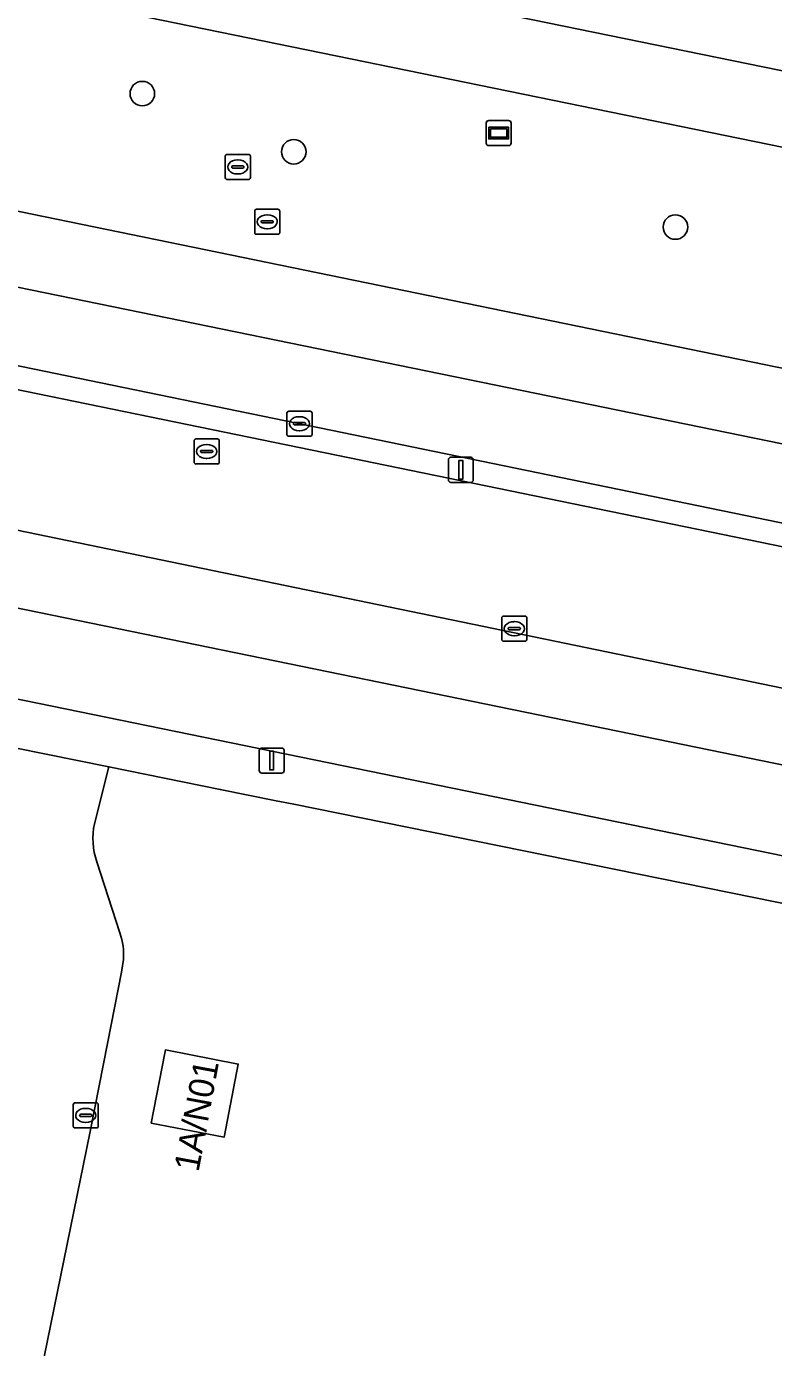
# Model space of a CAD drawing. Extents: x 157692 to 159674, y 381452 to 383291.
# Drawn here: x 158658.8 to 158688.6, y 382041.8 to 382094.5 of the extents above; entities that cross this region are included whole.
import ezdxf

# ---------------------------------------------------------------- set-up
doc = ezdxf.new("R2010")
doc.units = 0
for name, color, linetype in [('IMGEO_Berm_groen', 7, 'Continuous'), ('IMGEO_Boom', 7, 'Continuous'), ('IMGEO_Erf', 7, 'Continuous'), ('IMGEO_Fietspad_gesloten', 7, 'Continuous'), ('IMGEO_Kolk', 7, 'Continuous'), ('IMGEO_Lichtmast', 7, 'Continuous'), ('IMGEO_Pand', 7, 'Continuous'), ('IMGEO_Pand_nummerreeks', 7, 'Continuous'), ('IMGEO_Rijbaan_lokaal_open', 7, 'Continuous'), ('IMGEO_Rijbaan_regionaal_gesloten', 7, 'Continuous'), ('IMGEO_Rioolput', 7, 'Continuous'), ('IMGEO_Voetpad_open', 7, 'Continuous'), ('IMGEO_Wegwijzer', 7, 'Continuous')]:
    doc.layers.add(name, color=color, linetype=linetype)

msp = doc.modelspace()

# ---------------------------------------------------------------- linework, layer by layer
at = {"layer": 'IMGEO_Berm_groen'}
for points in [[(158595.092, 382100.086), (158601.14, 382098.944), (158779.77, 382062.223), (158785.616, 382060.813), (158789.108, 382059.781)], [(158771.214, 382072.861), (158638.357, 382100.078)], [(158778.07, 382056.314), (158773.956, 382057.298), (158711.762, 382070.015), (158600.841, 382092.865), (158585.035, 382095.717)], [(158599.236, 382092.209), (158771.914, 382056.729), (158774.468, 382056.03)]]:
    msp.add_lwpolyline(points, dxfattribs=at)
at = {"layer": 'IMGEO_Boom'}
for centre in [(158663.448, 382091.845), (158669.485, 382089.524), (158684.695, 382086.523)]:
    msp.add_circle(centre, 0.489, dxfattribs=at)
at = {"layer": 'IMGEO_Erf'}
for points in [[(158745.995, 382047.802), (158735.171, 382050.057), (158733.296, 382050.448), (158698.724, 382057.545), (158691.965, 382058.933), (158691.415, 382059.045), (158669.48, 382063.498), (158668.777, 382063.64), (158666.554, 382064.092), (158662.116, 382064.993), (158661.54, 382062.724)], [(158661.631, 382061.199), (158662.553, 382058.366)], [(158662.696, 382057.301), (158662.614, 382056.802), (158662.067, 382054.02), (158661.364, 382050.447), (158651.179, 382000.564), (158650.896, 381999.107), (158629.503, 381894.731), (158629.177, 381893.266)]]:
    msp.add_lwpolyline(points, dxfattribs=at)
msp.add_lwpolyline([(158663.8, 382050.785), (158664.342, 382053.573), (158664.367, 382053.704), (158667.274, 382053.139), (158666.707, 382050.22)], close=True, dxfattribs=at)
for centre, radius, start, end in [((158664.427, 382062.131), 2.947, 168.3935, 198.4363), ((158660.051, 382057.488), 2.651, 355.9549, 19.3401)]:
    msp.add_arc(centre, radius, start, end, dxfattribs=at)
at = {"layer": 'IMGEO_Fietspad_gesloten'}
for points in [[(158776.64, 382046.995), (158774.025, 382047.607), (158748.896, 382052.715), (158732.567, 382056.096), (158710.713, 382060.669), (158694.964, 382063.831), (158656.145, 382071.8), (158599.36, 382083.49), (158578.485, 382087.788), (158553.523, 382092.644), (158551.737, 382093.049), (158548.395, 382093.597), (158547.676, 382093.718)], [(158533.524, 382092.807), (158567.173, 382086.396), (158657.056, 382067.984), (158692.348, 382060.756), (158733.578, 382052.258), (158746.373, 382049.67), (158773.852, 382044.005)]]:
    msp.add_lwpolyline(points, dxfattribs=at)
at = {"layer": 'IMGEO_Kolk'}
for p, q in [((158669.21, 382078.252), (158669.21, 382079.104)), ((158669.285, 382079.178), (158670.137, 382079.178)), ((158669.698, 382078.958), (158669.723, 382078.958)), ((158670.211, 382079.104), (158670.211, 382078.252)), ((158669.469, 382078.672), (158669.469, 382078.684)), ((158669.907, 382078.635), (158669.509, 382078.635)), ((158669.512, 382078.721), (158669.91, 382078.721)), ((158669.721, 382078.398), (158669.696, 382078.398)), ((158669.953, 382078.684), (158669.953, 382078.672)), ((158670.137, 382078.178), (158669.285, 382078.178)), ((158677.772, 382070.077), (158677.772, 382070.929)), ((158677.847, 382071.003), (158678.699, 382071.003)), ((158678.773, 382070.929), (158678.773, 382070.077)), ((158678.031, 382070.497), (158678.031, 382070.509)), ((158678.469, 382070.46), (158678.071, 382070.46)), ((158678.074, 382070.546), (158678.472, 382070.546)), ((158678.26, 382070.783), (158678.285, 382070.783)), ((158678.515, 382070.509), (158678.515, 382070.497)), ((158678.699, 382070.003), (158677.847, 382070.003)), ((158678.283, 382070.223), (158678.258, 382070.223)), ((158660.691, 382050.664), (158660.691, 382051.516)), ((158660.766, 382051.59), (158661.618, 382051.59)), ((158661.179, 382051.37), (158661.204, 382051.37)), ((158661.692, 382051.516), (158661.692, 382050.664)), ((158660.95, 382051.084), (158660.95, 382051.096)), ((158661.388, 382051.047), (158660.99, 382051.047)), ((158660.993, 382051.133), (158661.391, 382051.133)), ((158661.434, 382051.096), (158661.434, 382051.084)), ((158661.618, 382050.59), (158660.766, 382050.59)), ((158661.202, 382050.81), (158661.177, 382050.81))]:
    msp.add_line(p, q, dxfattribs=at)
for points in [[(158669.21, 382078.252), (158669.21, 382079.104)], [(158669.285, 382079.178), (158670.137, 382079.178)], [(158670.211, 382079.104), (158670.211, 382078.252)], [(158670.137, 382078.178), (158669.285, 382078.178)], [(158677.772, 382070.077), (158677.772, 382070.929)], [(158677.847, 382071.003), (158678.699, 382071.003)], [(158678.773, 382070.929), (158678.773, 382070.077)], [(158678.699, 382070.003), (158677.847, 382070.003)], [(158660.691, 382050.664), (158660.691, 382051.516)], [(158660.766, 382051.59), (158661.618, 382051.59)], [(158661.692, 382051.516), (158661.692, 382050.664)], [(158661.618, 382050.59), (158660.766, 382050.59)]]:
    msp.add_lwpolyline(points, dxfattribs=at)
for centre, radius, start, end in [((158669.287, 382079.102), 0.0765, 91.552, 178.448), ((158669.287, 382079.102), 0.0765, 91.552, 178.448), ((158670.135, 382079.102), 0.0765, 1.552, 88.448), ((158670.135, 382079.102), 0.0765, 1.552, 88.448), ((158669.287, 382078.254), 0.0765, 181.552, 268.448), ((158669.287, 382078.254), 0.0765, 181.552, 268.448), ((158669.509, 382078.681), 0.0403, 85.8775, 175.7526), ((158669.506, 382078.671), 0.0366, 178.938, 274.7102), ((158669.91, 382078.678), 0.043, 264.8664, 352.4533), ((158669.914, 382078.683), 0.0386, 1.7309, 96.639), ((158670.135, 382078.254), 0.0765, 271.552, 358.448), ((158670.135, 382078.254), 0.0765, 271.552, 358.448), ((158677.849, 382070.927), 0.0765, 91.552, 178.448), ((158677.849, 382070.927), 0.0765, 91.552, 178.448), ((158678.697, 382070.927), 0.0765, 1.552, 88.448), ((158678.697, 382070.927), 0.0765, 1.552, 88.448), ((158678.071, 382070.506), 0.0403, 85.8775, 175.7526), ((158678.068, 382070.496), 0.0366, 178.938, 274.7102), ((158678.472, 382070.503), 0.043, 264.8664, 352.4533), ((158678.476, 382070.508), 0.0386, 1.7309, 96.639), ((158677.849, 382070.079), 0.0765, 181.552, 268.448), ((158677.849, 382070.079), 0.0765, 181.552, 268.448), ((158678.697, 382070.079), 0.0765, 271.552, 358.448), ((158678.697, 382070.079), 0.0765, 271.552, 358.448), ((158660.768, 382051.514), 0.0765, 91.552, 178.448), ((158660.768, 382051.514), 0.0765, 91.552, 178.448), ((158661.616, 382051.514), 0.0765, 1.552, 88.448), ((158661.616, 382051.514), 0.0765, 1.552, 88.448), ((158660.99, 382051.093), 0.0403, 85.8775, 175.7526), ((158660.987, 382051.083), 0.0366, 178.938, 274.7102), ((158661.391, 382051.09), 0.043, 264.8664, 352.4533), ((158661.395, 382051.095), 0.0386, 1.7309, 96.639), ((158660.768, 382050.666), 0.0765, 181.552, 268.448), ((158660.768, 382050.666), 0.0765, 181.552, 268.448), ((158661.616, 382050.666), 0.0765, 271.552, 358.448), ((158661.616, 382050.666), 0.0765, 271.552, 358.448)]:
    msp.add_arc(centre, radius, start, end, dxfattribs=at)
for centre, major_axis, ratio, start_param, end_param in [((158669.697, 382078.678), (-0.387, 0.002), 0.722429, 4.712389, 7.853982), ((158669.722, 382078.678), (-0.39, 0.002), 0.717154, 1.570796, 4.712389), ((158678.259, 382070.503), (-0.387, 0.002), 0.722429, 4.712389, 7.853982), ((158678.284, 382070.503), (-0.39, 0.002), 0.717154, 1.570796, 4.712389), ((158661.178, 382051.09), (-0.387, 0.002), 0.722429, 4.712389, 7.853982), ((158661.203, 382051.09), (-0.39, 0.002), 0.717154, 1.570796, 4.712389)]:
    msp.add_ellipse(centre, major_axis=major_axis, ratio=ratio, start_param=start_param, end_param=end_param, dxfattribs=at)
at = {"layer": 'IMGEO_Lichtmast'}
for p, q in [((158675.646, 382076.44), (158675.646, 382077.24)), ((158675.646, 382077.24), (158675.646, 382076.44)), ((158675.746, 382077.34), (158676.536, 382077.34)), ((158676.536, 382077.34), (158675.746, 382077.34)), ((158676.636, 382077.24), (158676.636, 382076.44)), ((158676.636, 382076.44), (158676.636, 382077.24)), ((158676.536, 382076.34), (158675.746, 382076.34)), ((158675.746, 382076.34), (158676.536, 382076.34)), ((158668.109, 382064.842), (158668.109, 382065.642)), ((158668.109, 382065.642), (158668.109, 382064.842)), ((158668.209, 382065.742), (158668.999, 382065.742)), ((158668.999, 382065.742), (158668.209, 382065.742)), ((158669.099, 382065.642), (158669.099, 382064.842)), ((158669.099, 382064.842), (158669.099, 382065.642)), ((158668.999, 382064.742), (158668.209, 382064.742)), ((158668.209, 382064.742), (158668.999, 382064.742))]:
    msp.add_line(p, q, dxfattribs=at)
for points in [[(158676.066, 382077.215), (158676.216, 382077.215), (158676.216, 382076.465), (158676.066, 382076.465), (158676.066, 382077.215)], [(158668.529, 382065.617), (158668.679, 382065.617), (158668.679, 382064.867), (158668.529, 382064.867), (158668.529, 382065.617)]]:
    msp.add_lwpolyline(points, dxfattribs=at)
for centre, start, end in [((158675.746, 382077.24), 90, 180), ((158675.746, 382077.24), 90, 180), ((158676.536, 382077.24), 0, 90), ((158676.536, 382077.24), 360, 90), ((158675.746, 382076.44), 180, 270), ((158675.746, 382076.44), 180, 270), ((158676.536, 382076.44), 270, 0), ((158676.536, 382076.44), 270, 0), ((158668.209, 382065.642), 90, 180), ((158668.209, 382065.642), 90, 180), ((158668.999, 382065.642), 0, 90), ((158668.999, 382065.642), 360, 90), ((158668.209, 382064.842), 180, 270), ((158668.209, 382064.842), 180, 270), ((158668.999, 382064.842), 270, 0), ((158668.999, 382064.842), 270, 0)]:
    msp.add_arc(centre, 0.1, start, end, dxfattribs=at)
at = {"layer": 'IMGEO_Pand'}
msp.add_lwpolyline([(158664.342, 382053.573), (158663.8, 382050.785), (158666.707, 382050.22), (158667.274, 382053.139), (158664.367, 382053.704)], close=True, dxfattribs=at)
at = {"layer": 'IMGEO_Rijbaan_lokaal_open'}
for points in [[(158774.468, 382056.03), (158771.914, 382056.729), (158599.236, 382092.209)], [(158592.313, 382088.012), (158597.523, 382086.973), (158654.912, 382075.163), (158655.104, 382075.124), (158697.271, 382066.421), (158697.585, 382066.362), (158731.159, 382059.515), (158751.861, 382055.219), (158752.461, 382055.052), (158771.129, 382051.26)], [(158661.54, 382062.724), (158662.116, 382064.993), (158658.369, 382065.753), (158658.251, 382065.165), (158657.003, 382058.968), (158655.122, 382049.713), (158652.182, 382035.481), (158652.307, 382035.455), (158652.222, 382034.939), (158652.03, 382034.971), (158651.772, 382033.545), (158651.166, 382033.654), (158648.74, 382021.902), (158649.373, 382021.785), (158648.348, 382016.777), (158648.077, 382015.35)], [(158662.553, 382058.366), (158661.631, 382061.199)], [(158661.364, 382050.447), (158662.067, 382054.02), (158662.614, 382056.802), (158662.696, 382057.301)], [(158629.177, 381893.266), (158629.503, 381894.731), (158650.896, 381999.107), (158651.179, 382000.564), (158661.364, 382050.447)]]:
    msp.add_lwpolyline(points, dxfattribs=at)
msp.add_lwpolyline([(158655.104, 382075.124), (158656.145, 382071.8), (158694.964, 382063.831), (158697.271, 382066.421)], close=True, dxfattribs=at)
for centre, radius, start, end in [((158664.427, 382062.131), 2.947, 168.3935, 198.4363), ((158660.051, 382057.488), 2.651, 355.9549, 19.3401)]:
    msp.add_arc(centre, radius, start, end, dxfattribs=at)
at = {"layer": 'IMGEO_Rijbaan_regionaal_gesloten'}
for points in [[(158589.111, 382098.117), (158587.099, 382098.457), (158583.058, 382099.038), (158554.031, 382102.561), (158552.923, 382102.699), (158549.755, 382103.091), (158542.731, 382103.96), (158542.34, 382100.899), (158546.212, 382100.441), (158549.3, 382100.078), (158555.508, 382099.332), (158576.858, 382096.793), (158585.035, 382095.717), (158600.841, 382092.865), (158711.762, 382070.015), (158773.956, 382057.298), (158778.07, 382056.314)], [(158638.613, 382103.052), (158678.367, 382094.92), (158725.181, 382085.35), (158768.722, 382076.412), (158771.698, 382075.766), (158775.501, 382074.941), (158778.255, 382074.275), (158779.753, 382073.898), (158784.175, 382072.638), (158787.681, 382071.52), (158788.126, 382071.378), (158789.016, 382071.05), (158790.426, 382070.553), (158791.247, 382070.227), (158792.18, 382069.883), (158793.04, 382069.515), (158798.29, 382067.268), (158812.129, 382060.118), (158819.626, 382060.97), (158813.88, 382064.337), (158810.482, 382066.189), (158803.572, 382069.414), (158799.374, 382071.037)], [(158803.486, 382059.437), (158803.878, 382059.18), (158812.129, 382060.118), (158798.29, 382067.268), (158793.04, 382069.515), (158792.18, 382069.883), (158791.247, 382070.227), (158790.426, 382070.553), (158789.016, 382071.05), (158788.126, 382071.378), (158787.681, 382071.52), (158784.175, 382072.638), (158779.753, 382073.898), (158778.255, 382074.275), (158775.501, 382074.941), (158771.698, 382075.766), (158768.722, 382076.412), (158725.181, 382085.35), (158678.367, 382094.92), (158638.613, 382103.052)], [(158789.108, 382059.781), (158785.616, 382060.813), (158779.77, 382062.223), (158601.14, 382098.944), (158595.092, 382100.086)], [(158638.357, 382100.078), (158771.214, 382072.861)], [(158622.531, 382091.496), (158694.915, 382076.653), (158719.619, 382071.54), (158734.149, 382068.548), (158753.256, 382064.615), (158760.881, 382063.045), (158764.396, 382062.321), (158772.339, 382060.717), (158774.895, 382060.16), (158779.833, 382059.082), (158783.408, 382058.156), (158787.416, 382056.658), (158788.418, 382056.189), (158791.204, 382054.885), (158794.822, 382052.871), (158798.298, 382050.745), (158801.98, 382048.183), (158800.705, 382053.461)], [(158790.739, 382050.676), (158803.489, 382041.935), (158801.98, 382048.183), (158798.298, 382050.745), (158794.822, 382052.871), (158791.204, 382054.885), (158788.418, 382056.189), (158787.416, 382056.658), (158783.408, 382058.156), (158779.833, 382059.082), (158774.895, 382060.16), (158772.339, 382060.717), (158764.396, 382062.321), (158760.881, 382063.045), (158753.256, 382064.615), (158734.149, 382068.548), (158719.619, 382071.54), (158694.915, 382076.653), (158622.531, 382091.496)]]:
    msp.add_lwpolyline(points, dxfattribs=at)
at = {"layer": 'IMGEO_Rioolput'}
for p, q in [((158666.752, 382088.493), (158666.752, 382089.345)), ((158666.827, 382089.419), (158667.679, 382089.419)), ((158667.753, 382089.345), (158667.753, 382088.493)), ((158667.011, 382088.913), (158667.011, 382088.925)), ((158667.449, 382088.876), (158667.051, 382088.876)), ((158667.054, 382088.962), (158667.452, 382088.962)), ((158667.24, 382089.199), (158667.265, 382089.199)), ((158667.495, 382088.925), (158667.495, 382088.913)), ((158667.679, 382088.419), (158666.827, 382088.419)), ((158667.263, 382088.639), (158667.238, 382088.639)), ((158668.001, 382087.233), (158668.853, 382087.233)), ((158667.926, 382086.307), (158667.926, 382087.159)), ((158668.185, 382086.727), (158668.185, 382086.739)), ((158668.623, 382086.69), (158668.225, 382086.69)), ((158668.228, 382086.776), (158668.626, 382086.776)), ((158668.414, 382087.013), (158668.439, 382087.013)), ((158668.669, 382086.739), (158668.669, 382086.727)), ((158668.927, 382087.159), (158668.927, 382086.307)), ((158668.853, 382086.233), (158668.001, 382086.233)), ((158668.437, 382086.453), (158668.412, 382086.453)), ((158665.512, 382077.146), (158665.512, 382077.998)), ((158665.587, 382078.072), (158666.439, 382078.072)), ((158666, 382077.852), (158666.025, 382077.852)), ((158666.513, 382077.998), (158666.513, 382077.146)), ((158665.771, 382077.566), (158665.771, 382077.578)), ((158666.209, 382077.529), (158665.811, 382077.529)), ((158665.814, 382077.615), (158666.212, 382077.615)), ((158666.023, 382077.292), (158665.998, 382077.292)), ((158666.255, 382077.578), (158666.255, 382077.566)), ((158666.439, 382077.072), (158665.587, 382077.072))]:
    msp.add_line(p, q, dxfattribs=at)
for points in [[(158666.752, 382088.493), (158666.752, 382089.345)], [(158666.827, 382089.419), (158667.679, 382089.419)], [(158667.753, 382089.345), (158667.753, 382088.493)], [(158667.679, 382088.419), (158666.827, 382088.419)], [(158668.001, 382087.233), (158668.853, 382087.233)], [(158667.926, 382086.307), (158667.926, 382087.159)], [(158668.927, 382087.159), (158668.927, 382086.307)], [(158668.853, 382086.233), (158668.001, 382086.233)], [(158665.512, 382077.146), (158665.512, 382077.998)], [(158665.587, 382078.072), (158666.439, 382078.072)], [(158666.513, 382077.998), (158666.513, 382077.146)], [(158666.439, 382077.072), (158665.587, 382077.072)]]:
    msp.add_lwpolyline(points, dxfattribs=at)
for centre, radius, start, end in [((158666.829, 382089.343), 0.0765, 91.552, 178.448), ((158666.829, 382089.343), 0.0765, 91.552, 178.448), ((158667.677, 382089.343), 0.0765, 1.552, 88.448), ((158667.677, 382089.343), 0.0765, 1.552, 88.448), ((158667.051, 382088.922), 0.0403, 85.8775, 175.7526), ((158667.048, 382088.912), 0.0366, 178.938, 274.7102), ((158667.452, 382088.919), 0.043, 264.8664, 352.4533), ((158667.456, 382088.924), 0.0386, 1.7309, 96.639), ((158666.829, 382088.495), 0.0765, 181.552, 268.448), ((158666.829, 382088.495), 0.0765, 181.552, 268.448), ((158667.677, 382088.495), 0.0765, 271.552, 358.448), ((158667.677, 382088.495), 0.0765, 271.552, 358.448), ((158668.003, 382087.157), 0.0765, 91.552, 178.448), ((158668.003, 382087.157), 0.0765, 91.552, 178.448), ((158668.851, 382087.157), 0.0765, 1.552, 88.448), ((158668.851, 382087.157), 0.0765, 1.552, 88.448), ((158668.225, 382086.736), 0.0403, 85.8775, 175.7526), ((158668.222, 382086.726), 0.0366, 178.938, 274.7102), ((158668.626, 382086.733), 0.043, 264.8664, 352.4533), ((158668.63, 382086.738), 0.0386, 1.7309, 96.639), ((158668.003, 382086.309), 0.0765, 181.552, 268.448), ((158668.003, 382086.309), 0.0765, 181.552, 268.448), ((158668.851, 382086.309), 0.0765, 271.552, 358.448), ((158668.851, 382086.309), 0.0765, 271.552, 358.448), ((158665.589, 382077.996), 0.0765, 91.552, 178.448), ((158665.589, 382077.996), 0.0765, 91.552, 178.448), ((158666.437, 382077.996), 0.0765, 1.552, 88.448), ((158666.437, 382077.996), 0.0765, 1.552, 88.448), ((158665.811, 382077.575), 0.0403, 85.8775, 175.7526), ((158665.808, 382077.565), 0.0366, 178.938, 274.7102), ((158666.212, 382077.572), 0.043, 264.8664, 352.4533), ((158666.216, 382077.577), 0.0386, 1.7309, 96.639), ((158665.589, 382077.148), 0.0765, 181.552, 268.448), ((158665.589, 382077.148), 0.0765, 181.552, 268.448), ((158666.437, 382077.148), 0.0765, 271.552, 358.448), ((158666.437, 382077.148), 0.0765, 271.552, 358.448)]:
    msp.add_arc(centre, radius, start, end, dxfattribs=at)
for centre, major_axis, ratio, start_param, end_param in [((158667.239, 382088.919), (-0.387, 0.002), 0.722429, 4.712389, 7.853982), ((158667.264, 382088.919), (-0.39, 0.002), 0.717154, 1.570796, 4.712389), ((158668.413, 382086.733), (-0.387, 0.002), 0.722429, 4.712389, 7.853982), ((158668.438, 382086.733), (-0.39, 0.002), 0.717154, 1.570796, 4.712389), ((158665.999, 382077.572), (-0.387, 0.002), 0.722429, 4.712389, 7.853982), ((158666.024, 382077.572), (-0.39, 0.002), 0.717154, 1.570796, 4.712389)]:
    msp.add_ellipse(centre, major_axis=major_axis, ratio=ratio, start_param=start_param, end_param=end_param, dxfattribs=at)
at = {"layer": 'IMGEO_Voetpad_open'}
msp.add_lwpolyline([(158662.116, 382064.993), (158666.554, 382064.092), (158668.777, 382063.64), (158669.48, 382063.498), (158691.415, 382059.045), (158691.965, 382058.933), (158692.348, 382060.756), (158657.056, 382067.984), (158656.651, 382066.102), (158658.369, 382065.753)], close=True, dxfattribs=at)
at = {"layer": 'IMGEO_Wegwijzer'}
for p, q in [((158677.156, 382089.87), (158677.156, 382090.67)), ((158677.156, 382090.67), (158677.156, 382089.87)), ((158677.256, 382090.77), (158678.046, 382090.77)), ((158678.046, 382090.77), (158677.256, 382090.77)), ((158678.146, 382090.67), (158678.146, 382089.87)), ((158678.146, 382089.87), (158678.146, 382090.67)), ((158678.046, 382089.77), (158677.256, 382089.77)), ((158677.256, 382089.77), (158678.046, 382089.77))]:
    msp.add_line(p, q, dxfattribs=at)
for points in [[(158677.257, 382090.502), (158678.045, 382090.502), (158678.045, 382090.038), (158677.257, 382090.038), (158677.257, 382090.502)], [(158677.322, 382090.437), (158677.322, 382090.103), (158677.98, 382090.103), (158677.98, 382090.437), (158677.322, 382090.437)]]:
    msp.add_lwpolyline(points, dxfattribs=at)
for centre, start, end in [((158677.256, 382090.67), 90, 180), ((158677.256, 382090.67), 90, 180), ((158678.046, 382090.67), 0, 90), ((158678.046, 382090.67), 360, 90), ((158677.256, 382089.87), 180, 270), ((158677.256, 382089.87), 180, 270), ((158678.046, 382089.87), 270, 0), ((158678.046, 382089.87), 270, 0)]:
    msp.add_arc(centre, 0.1, start, end, dxfattribs=at)

# ---------------------------------------------------------------- texts
at = {"layer": 'IMGEO_Pand_nummerreeks'}
msp.add_text('1A/N01', height=1, rotation=79.4608, dxfattribs=at).set_placement((158665.688, 382048.805))

doc.saveas('drawing.dxf')
